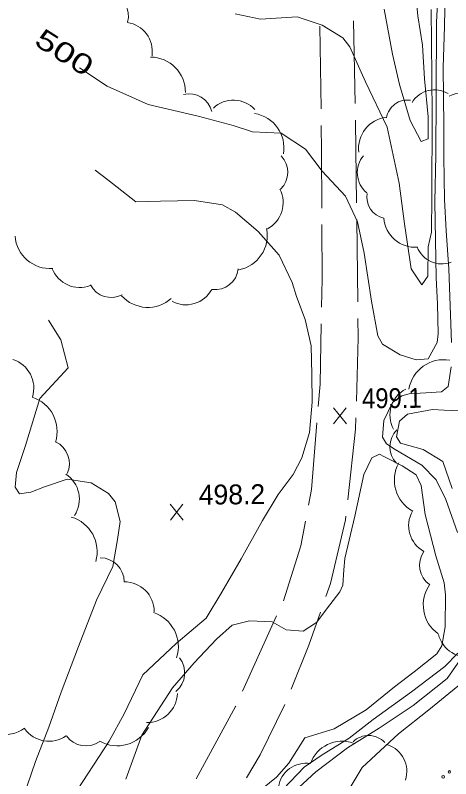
# Model space of a CAD drawing. Extents: x 2361284 to 2366480, y 6976556 to 6985346.
# Drawn here: x 2364217.7 to 2364323, y 6977041.6 to 6977226.3 of the extents above; entities that cross this region are included whole.
import ezdxf
from ezdxf.enums import TextEntityAlignment as Align

# ---------------------------------------------------------------- set-up
doc = ezdxf.new("R2010")
doc.units = 0
doc.header["$LTSCALE"] = 1.9
for name, color, linetype, lineweight in [('12', 7, 'Continuous', 13), ('13', 7, 'Continuous', 13), ('15', 7, 'Continuous', 13), ('16', 7, 'Continuous', 13), ('21', 7, 'Continuous', 13), ('3', 7, 'Continuous', 13)]:
    doc.layers.add(name, color=color, linetype=linetype, lineweight=lineweight)

msp = doc.modelspace()

# ---------------------------------------------------------------- linework, layer by layer
at = {"layer": '12'}
for p, q in [((2364297.752, 6977127.475), (2364294.635, 6977131.326)), ((2364294.672, 6977127.446), (2364297.715, 6977131.355)), ((2364258.262, 6977104.168), (2364255.145, 6977108.019)), ((2364255.182, 6977104.139), (2364258.225, 6977108.048))]:
    msp.add_line(p, q, dxfattribs=at)
for points in [[(2364320.141, 6977235.402), (2364319.553, 6977224.615), (2364319.462, 6977206.833), (2364319.439, 6977192.492), (2364319.176, 6977181.178), (2364319.501, 6977162.811), (2364319.781, 6977156.483), (2364319.99, 6977149.246), (2364319.74, 6977147.153), (2364317.547, 6977143.201), (2364314.63, 6977142.963), (2364310.759, 6977144.137), (2364306.529, 6977146.744), (2364305.356, 6977148.706), (2364303.836, 6977157.111), (2364302.085, 6977168.756), (2364300.433, 6977176.291), (2364297.523, 6977182.523), (2364291.925, 6977188.55), (2364287.834, 6977193.902), (2364281.978, 6977197.776), (2364275.053, 6977198.121), (2364270.369, 6977199.636), (2364261.897, 6977201.876), (2364249.829, 6977204.751), (2364239.897, 6977209.166), (2364233.203, 6977213.623)], [(2364277.504, 6977039.196), (2364280.819, 6977041.976), (2364283.847, 6977045.345), (2364287.748, 6977051.483), (2364294.788, 6977053.67), (2364302.565, 6977058.245), (2364309.432, 6977063.85), (2364314.198, 6977067.446), (2364319.616, 6977071.817), (2364320.876, 6977073.748), (2364321.675, 6977078.317), (2364321.701, 6977086.038), (2364321.383, 6977088.995), (2364319.371, 6977095.476), (2364316.795, 6977105.542), (2364315.889, 6977112.564), (2364314.674, 6977115.123), (2364311.284, 6977117.32), (2364306.973, 6977119.5), (2364305.788, 6977120.078), (2364303.885, 6977119.26), (2364302.014, 6977115.162), (2364299.79, 6977105.121), (2364297.356, 6977094.897), (2364297.132, 6977092.12), (2364296.908, 6977088.429), (2364296.183, 6977086.815), (2364293.743, 6977083.622), (2364290.553, 6977079.412), (2364287.303, 6977077.26), (2364283.23, 6977077.631), (2364279.832, 6977079.51), (2364274.339, 6977079.767), (2364270.098, 6977078.747), (2364266.31, 6977075.37), (2364260.904, 6977069.638), (2364255.682, 6977063.599), (2364248.28, 6977052.147), (2364244.421, 6977041.46)]]:
    msp.add_lwpolyline(points, dxfattribs=at)
at = {"layer": '13'}
for points in [[(2364323.181, 6977147.126), (2364322.542, 6977164.93), (2364321.924, 6977174.185), (2364321.531, 6977181.731), (2364321.363, 6977192.021), (2364321.312, 6977199.57), (2364321.208, 6977213.63), (2364321.514, 6977223.553), (2364321.735, 6977236.017)], [(2364314.393, 6977233.086), (2364315.048, 6977226.202), (2364316.136, 6977219.072), (2364316.674, 6977210.906), (2364317.521, 6977201.725), (2364317.571, 6977196.445), (2364315.888, 6977195.759), (2364313.189, 6977200.843), (2364310.597, 6977209.588), (2364308.887, 6977216.883), (2364306.894, 6977227.785)], [(2364318.304, 6977227.693), (2364318.438, 6977211.554), (2364318.478, 6977202.024), (2364318.463, 6977182.562), (2364318.317, 6977173.791), (2364317.58, 6977170.304), (2364317.447, 6977163.211), (2364316.047, 6977161.068), (2364313.431, 6977164.943), (2364311.818, 6977175.849), (2364310.534, 6977185.686), (2364307.606, 6977199.19), (2364302.411, 6977210.2), (2364298.569, 6977218.685), (2364296.879, 6977220.876), (2364291.939, 6977223.942), (2364285.829, 6977225.964), (2364276.994, 6977225.38), (2364270.849, 6977226.64)], [(2364297.698, 6977037.838), (2364301.568, 6977044.284), (2364310.391, 6977052.408), (2364317.745, 6977058.259), (2364324.742, 6977063.976), (2364328.915, 6977067.916), (2364330.655, 6977074.232), (2364332.481, 6977076.689), (2364332.715, 6977080.512), (2364331.737, 6977084.473), (2364328.802, 6977092.406), (2364327.487, 6977101.344), (2364326.72, 6977111.557), (2364326.547, 6977118.106), (2364326.53, 6977126.246), (2364327.283, 6977137.523), (2364327.917, 6977157.12), (2364327.872, 6977171.322), (2364328.091, 6977187.153), (2364329.204, 6977203.626), (2364329.953, 6977215.323), (2364330.777, 6977226.502)], [(2364236.98, 6977188.847), (2364240.062, 6977186.476), (2364246.833, 6977181.191), (2364252.822, 6977181.287), (2364261.031, 6977181.515), (2364267.751, 6977180.399), (2364270.956, 6977178.644), (2364276.413, 6977173.952), (2364281.489, 6977168.23), (2364284.621, 6977161.649), (2364285.733, 6977158.279), (2364287.806, 6977152.669), (2364289.266, 6977146.353), (2364289.402, 6977139.423), (2364289.446, 6977132.673), (2364288.826, 6977125.327), (2364286.974, 6977119.259), (2364284.893, 6977115.159), (2364281.289, 6977110.325), (2364277.488, 6977104.058), (2364272.336, 6977094.779), (2364267.652, 6977086.724), (2364263.852, 6977080.458), (2364256.58, 6977074.327), (2364248.512, 6977066.691), (2364243.981, 6977057.318), (2364240.394, 6977050.642), (2364231.422, 6977036.977)], [(2364218.474, 6977033.743), (2364222.56, 6977045.753), (2364225.751, 6977054.033), (2364228.79, 6977062.554), (2364232.954, 6977073.593), (2364237.329, 6977084.776), (2364241.282, 6977092.894), (2364242.36, 6977099.443), (2364243.008, 6977103.831), (2364241.843, 6977108.59), (2364240.201, 6977110.598), (2364235.989, 6977113.154), (2364230.24, 6977114.04), (2364224.758, 6977112.167), (2364221.4, 6977110.886), (2364218.653, 6977110.539), (2364217.659, 6977112.132), (2364217.935, 6977115.683), (2364220.163, 6977122.174), (2364223.595, 6977133.587), (2364230.484, 6977140.973), (2364228.669, 6977147.777), (2364225.735, 6977152.509)], [(2364324.668, 6977101.167), (2364321.843, 6977109.11), (2364319.456, 6977113.918), (2364316.042, 6977117.466), (2364309.567, 6977121.264), (2364307.433, 6977122.635), (2364306.496, 6977124.259), (2364306.85, 6977128.269), (2364308.928, 6977132.639), (2364311.213, 6977134.26), (2364312.978, 6977134.727), (2364317.016, 6977134.916), (2364320.804, 6977135.162), (2364322.351, 6977136.487), (2364323.138, 6977141.204)], [(2364323.348, 6977111.765), (2364321.084, 6977118.354), (2364316.316, 6977121.268), (2364310.873, 6977122.738), (2364309.871, 6977124.284), (2364310.581, 6977128.134), (2364312.574, 6977129.823), (2364318.624, 6977130.931), (2364321.435, 6977130.734), (2364325.002, 6977130.6)], [(2364281.168, 6977034.78), (2364290.407, 6977043.228), (2364298.041, 6977049.08), (2364305.718, 6977053.784), (2364313.905, 6977059.273), (2364322.114, 6977065.861), (2364328.014, 6977074.337)], [(2364282.557, 6977039.104), (2364287.576, 6977044.381), (2364291.649, 6977047.2), (2364298.429, 6977051.414), (2364304.228, 6977055.9), (2364313.553, 6977062.64), (2364321.566, 6977068.705), (2364324.736, 6977071.975)]]:
    msp.add_lwpolyline(points, dxfattribs=at)
at = {"layer": '15'}
for p, q in [((2364291.632, 6977203.648), (2364291.351, 6977223.647)), ((2364299.51, 6977224.924), (2364299.871, 6977204.927)), ((2364300.267, 6977176.929), (2364300.517, 6977156.93)), ((2364272.63, 6977062.78), (2364280.888, 6977081))]:
    msp.add_line(p, q, dxfattribs=at)
for points in [[(2364291.82, 6977179.649), (2364291.778, 6977193.509), (2364291.69, 6977199.649)], [(2364299.939, 6977200.927), (2364300.067, 6977193.738), (2364300.219, 6977180.928)], [(2364291.748, 6977155.646), (2364291.883, 6977162.488), (2364291.838, 6977175.649)], [(2364290.956, 6977131.668), (2364291.385, 6977137.012), (2364291.676, 6977151.647)], [(2364300.565, 6977152.93), (2364300.62, 6977148.241), (2364300.185, 6977132.936)], [(2364288.633, 6977107.805), (2364289.347, 6977111.552), (2364290.634, 6977127.685)], [(2364300.073, 6977128.934), (2364299.989, 6977126.193), (2364298.081, 6977109.045)], [(2364282.534, 6977084.646), (2364282.543, 6977084.656), (2364286.757, 6977097.895), (2364287.89, 6977103.877)], [(2364297.639, 6977105.07), (2364297.537, 6977104.189), (2364293.923, 6977088.854), (2364292.813, 6977085.683)], [(2364291.489, 6977081.911), (2364288.695, 6977073.933), (2364284.407, 6977063.212)], [(2364282.862, 6977059.528), (2364276.896, 6977047.399), (2364273.569, 6977041.827)], [(2364261.381, 6977041.592), (2364270.936, 6977059.034), (2364270.985, 6977059.135)]]:
    msp.add_lwpolyline(points, dxfattribs=at)
at = {"layer": '16'}
for centre, radius, start, end in [((2364239.364, 6977226.11), 5.662, 344.99519, 74.99519), ((2364243.731, 6977217.564), 7.085, 351.57628, 81.57628), ((2364250.333, 6977207.681), 8.498, 359.83953, 89.83953), ((2364259.707, 6977201.663), 5.662, 13.74593, 103.74593), ((2364319.091, 6977201.894), 6.373, 58.65329, 148.65329), ((2364325.943, 6977199.84), 7.644, 25.46901, 115.46901), ((2364270.408, 6977198.682), 7.085, 42.96169, 132.96169), ((2364312.513, 6977200.697), 5.093, 81.00415, 171.00415), ((2364274.167, 6977194.162), 8.498, 350.52716, 80.52716), ((2364308.343, 6977194.058), 7.644, 96.8406, 186.8406), ((2364277.91, 6977188.307), 5.662, 314.20779, 44.20779), ((2364306.775, 6977188.236), 6.373, 139.97791, 229.97791), ((2364275.376, 6977180.94), 7.085, 297.60757, 27.60757), ((2364307.821, 6977182.206), 5.093, 168.6517, 258.6517), ((2364314.443, 6977177.799), 7.644, 184.11593, 274.11593), ((2364270.123, 6977173.063), 8.498, 281.11398, 11.11398), ((2364226.088, 6977173.512), 8.499, 184.27313, 274.27313), ((2364320.847, 6977172.506), 6.373, 200.58677, 290.58677), ((2364233.224, 6977167.522), 7.085, 200.95692, 290.95692), ((2364265.966, 6977165.563), 5.662, 263.53216, 353.53216), ((2364240.849, 6977163.688), 5.662, 207.80136, 297.80136), ((2364258.964, 6977163.329), 7.085, 241.49997, 331.49997), ((2364249.711, 6977164.119), 8.498, 221.99651, 311.99651), ((2364214.904, 6977136.121), 7.237, 342.4469, 72.4469), ((2364321.341, 6977134.378), 8.599, 80.48648, 170.48648), ((2364315.481, 6977129.542), 7.169, 117.96458, 207.96458), ((2364219.094, 6977125.62), 8.681, 342.3353, 72.3353), ((2364314.009, 6977121.927), 5.729, 134.44089, 224.44089), ((2364224.963, 6977117.851), 5.784, 334.94911, 64.94911), ((2364317.974, 6977113.858), 8.599, 151.06599, 241.06599), ((2364225.924, 6977109.22), 7.237, 326.86061, 56.86061), ((2364319.999, 6977102.833), 7.169, 151.06599, 241.06599), ((2364228.776, 6977096.554), 8.681, 343.74306, 73.74306), ((2364321.201, 6977093.224), 5.729, 144.73072, 234.73072), ((2364238.22, 6977089.253), 5.784, 0.00798, 90.00798), ((2364244.026, 6977082.001), 7.237, 0.00798, 90.00798), ((2364324.969, 6977083.621), 8.599, 144.33046, 234.33046), ((2364248.425, 6977073.519), 8.681, 342.19846, 72.19846), ((2364326.991, 6977078.242), 7.169, 194.10634, 284.10634), ((2364252.876, 6977067.191), 5.784, 309.20406, 39.20406), ((2364249.633, 6977062.434), 7.237, 268.43052, 358.43052), ((2364214.912, 6977060.898), 8.681, 215.19757, 305.19757), ((2364225.82, 6977057.881), 7.237, 215.20197, 305.20197), ((2364242.341, 6977058.233), 8.681, 240.6805, 330.6805), ((2364234.744, 6977055.301), 5.784, 215.20197, 305.20197), ((2364303.123, 6977046.633), 5.409, 43.78306, 133.78306), ((2364296.713, 6977042.539), 8.118, 70.44012, 160.44012), ((2364305.604, 6977043.396), 6.768, 341.53285, 71.53285), ((2364288.008, 6977038.556), 6.768, 80.91698, 170.91698)]:
    msp.add_arc(centre, radius, start, end, dxfattribs=at)
at = {"layer": '21'}
for centre in [(2364322.68, 6977043.238), (2364321.171, 6977042.05)]:
    msp.add_circle(centre, 0.3, dxfattribs=at)
at = {"layer": '3'}
for radius in [582.096, 583.057]:
    msp.add_arc((2363855.415, 6977250.56), radius, 317.85201, 339.86244, dxfattribs=at)

# ---------------------------------------------------------------- texts
at = {"layer": '12', "width": 1.4}
msp.add_text(' 500 ', height=4.8, rotation=327.669, dxfattribs=at).set_placement((2364228.272, 6977215.314), align=Align.CENTER)
at = {"layer": '12', "width": 0.9}
msp.add_text('499.1', height=4.799, rotation=0.545, dxfattribs=at).set_placement((2364301.562, 6977131.199))
at = {"layer": '12'}
msp.add_text('498.2', height=4.799, rotation=0.545, dxfattribs=at).set_placement((2364262.071, 6977107.892))

doc.saveas('drawing.dxf')
